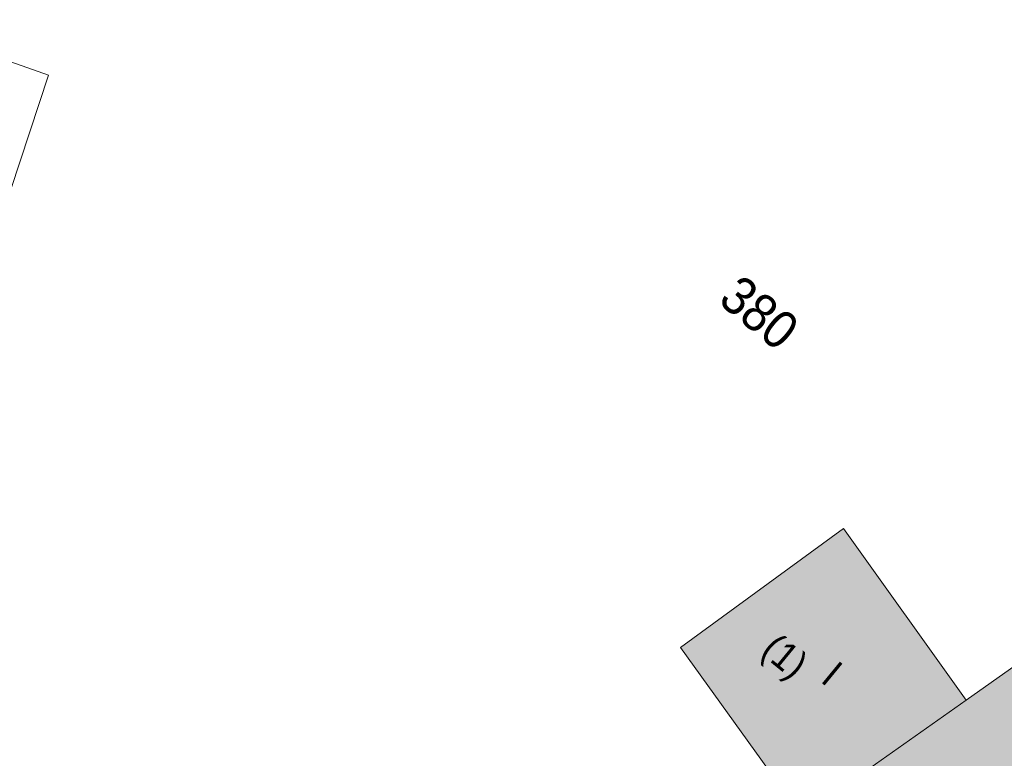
# Model space of a CAD drawing. Header units: metres. Extents: x -740 to 758, y -633 to 854.
# Tile 487 of 656: x -21 to 8, y -179 to -157. Entities that reach past the tile are written whole.
import ezdxf

# ---------------------------------------------------------------- set-up
doc = ezdxf.new("R2010")
doc.units = ezdxf.units.M
doc.header["$MEASUREMENT"] = 0
doc.layers.add('Grundkarte.LOVION', color=7, linetype='Continuous')
doc.layers.add('Grundkarte_Text.LOVION', color=7, linetype='Continuous')
doc.styles.add('ERSTELLTER_STIL_1', font='arial.ttf')

msp = doc.modelspace()

# ---------------------------------------------------------------- hatches: boundary and pattern name
at = {"layer": 'Grundkarte.LOVION', "linetype": 'Continuous', "lineweight": 18}
for color, points in [(9, [(21.672, -177.129), (16.601, -169.999), (16.293, -170.177), (16.369, -170.347), (7.246, -176.795), (2.379, -180.227), (-0.001, -181.878), (-0.103, -181.74), (-0.379, -181.945), (4.628, -189.021), (4.883, -188.908), (4.781, -188.77), (9.457, -185.505), (10.342, -184.886), (21.294, -177.195), (21.37, -177.365)]), (254, [(2.379, -180.227), (7.246, -176.795), (3.616, -171.712), (-1.213, -175.228)])]:
    msp.add_hatch(color=color, dxfattribs=at).paths.add_polyline_path(points)

# ---------------------------------------------------------------- linework, layer by layer
at = {"layer": 'Grundkarte.LOVION', "color": 253, "linetype": 'Continuous', "lineweight": 18}
msp.add_lwpolyline([(-28.22, -155.347), (-19.923, -158.29), (-21.04, -161.679)], dxfattribs=at)
at = {"layer": 'Grundkarte.LOVION', "color": 8, "linetype": 'Continuous', "lineweight": 18}
for points in [[(21.672, -177.129), (21.37, -177.365), (21.294, -177.195), (10.342, -184.886), (9.457, -185.505), (4.781, -188.77), (4.883, -188.908), (4.628, -189.021), (-0.379, -181.945), (-0.103, -181.74), (-0.001, -181.878), (2.379, -180.227), (7.246, -176.795), (16.369, -170.347), (16.293, -170.177), (16.601, -169.999)], [(2.379, -180.227), (-1.213, -175.228), (3.616, -171.712), (7.246, -176.795)]]:
    msp.add_lwpolyline(points, close=True, dxfattribs=at)

# ---------------------------------------------------------------- texts
at = {"layer": 'Grundkarte_Text.LOVION', "color": 7, "linetype": 'Continuous', "lineweight": 13, "attachment_point": 7, "style": 'ERSTELLTER_STIL_1'}
for s, insert, char_height, rotation in [('{\\A1;\\W0.89448x;380}', (-0.143, -165.021), 1.12434, 320.5841), ('{\\A1;\\W0.89452x;(1)}', (0.978, -175.596), 0.83072, 320.5836), ('{\\A1;\\W0.89445x;I}', (2.909, -176.233), 0.83074, 320.5848)]:
    msp.add_mtext(s, dxfattribs=dict(at, insert=insert, char_height=char_height, rotation=rotation))

doc.saveas('drawing.dxf')
